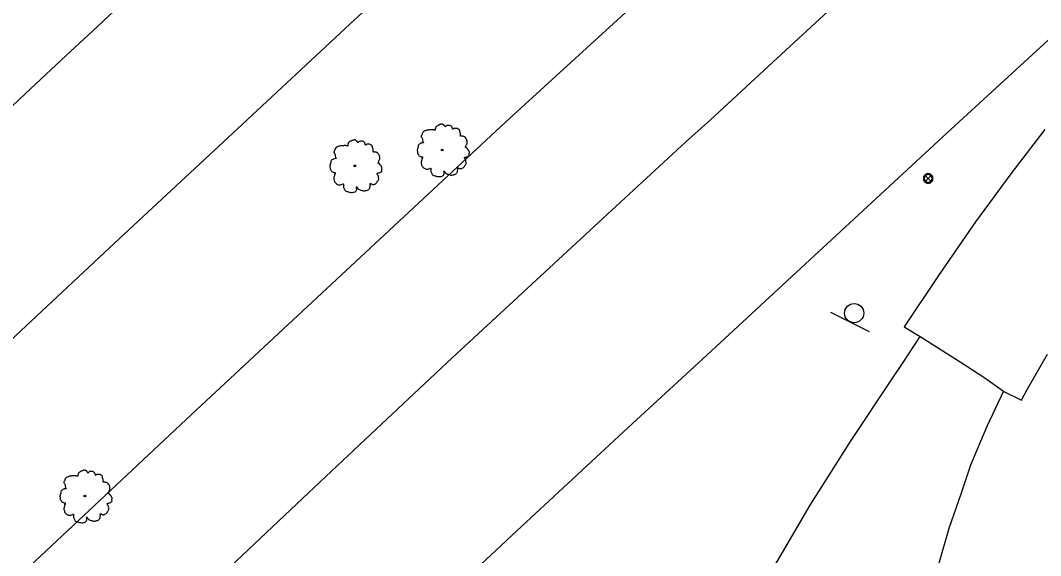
# Model space of a CAD drawing. Extents: x 2161152 to 2175754, y 602179 to 617749.
# Drawn here: x 2163656.9 to 2163869.2, y 605811.1 to 605922.5 of the extents above; entities that cross this region are included whole.
import ezdxf

# ---------------------------------------------------------------- set-up
doc = ezdxf.new("R2010")
doc.units = 0
for name, color, linetype in [('RD_EX_BldgApp_Post', 7, 'Continuous'), ('RD_EX_BldgApp_Sign', 7, 'Continuous'), ('RD_EX_Fence_Other', 7, 'Continuous'), ('RD_EX_Parking_Conc', 7, 'Continuous'), ('RD_EX_Road', 7, 'Continuous'), ('RD_EX_VEG', 7, 'Continuous')]:
    doc.layers.add(name, color=color, linetype=linetype)

msp = doc.modelspace()

# ---------------------------------------------------------------- linework, layer by layer
at = {"layer": 'RD_EX_BldgApp_Post'}
for p, q in [((2163846.39, 605889.07), (2163845.26, 605890.2)), ((2163845.26, 605889.07), (2163846.39, 605890.2))]:
    msp.add_line(p, q, dxfattribs=at)
for points in [[(2163846.83, 605889.64), (2163846.82, 605889.79), (2163846.78, 605889.95), (2163846.7, 605890.12), (2163846.6, 605890.27), (2163846.46, 605890.41), (2163846.3, 605890.52), (2163846.11, 605890.6), (2163845.93, 605890.63), (2163845.74, 605890.64), (2163845.57, 605890.61), (2163845.41, 605890.55), (2163845.28, 605890.48), (2163845.15, 605890.38), (2163845.04, 605890.26), (2163844.94, 605890.1), (2163844.87, 605889.93), (2163844.83, 605889.74), (2163844.83, 605889.54), (2163844.87, 605889.35), (2163844.94, 605889.17), (2163845.04, 605889.02), (2163845.15, 605888.89), (2163845.28, 605888.79), (2163845.41, 605888.72), (2163845.57, 605888.67), (2163845.74, 605888.64), (2163845.93, 605888.64), (2163846.11, 605888.68), (2163846.3, 605888.75), (2163846.46, 605888.86), (2163846.6, 605889), (2163846.7, 605889.16), (2163846.78, 605889.32), (2163846.82, 605889.48), (2163846.83, 605889.64)], [(2163846.63, 605889.64), (2163846.62, 605889.76), (2163846.59, 605889.89), (2163846.53, 605890.02), (2163846.44, 605890.15), (2163846.33, 605890.26), (2163846.2, 605890.34), (2163846.06, 605890.4), (2163845.91, 605890.43), (2163845.76, 605890.44), (2163845.62, 605890.41), (2163845.5, 605890.37), (2163845.39, 605890.31), (2163845.29, 605890.23), (2163845.19, 605890.13), (2163845.12, 605890.01), (2163845.06, 605889.87), (2163845.03, 605889.72), (2163845.03, 605889.56), (2163845.06, 605889.4), (2163845.12, 605889.26), (2163845.19, 605889.14), (2163845.29, 605889.04), (2163845.39, 605888.96), (2163845.5, 605888.9), (2163845.62, 605888.86), (2163845.76, 605888.84), (2163845.91, 605888.84), (2163846.06, 605888.87), (2163846.2, 605888.93), (2163846.33, 605889.02), (2163846.44, 605889.13), (2163846.53, 605889.25), (2163846.59, 605889.38), (2163846.62, 605889.51), (2163846.63, 605889.64)]]:
    msp.add_lwpolyline(points, dxfattribs=at)
at = {"layer": 'RD_EX_BldgApp_Sign'}
msp.add_line((2163825.48, 605861.83), (2163833.52, 605857.77), dxfattribs=at)
msp.add_circle((2163830.43, 605861.6), 2, dxfattribs=at)
at = {"layer": 'RD_EX_Fence_Other'}
msp.add_lwpolyline([(2162830.61, 604913.75), (2162883.17, 604978.53), (2162926.54, 605031.32), (2162974.34, 605088.61), (2163021.45, 605143.76), (2163066.11, 605195.56), (2163102.29, 605236.75), (2163137.02, 605275.59), (2163187.19, 605331.07), (2163243.16, 605391.37), (2163280.76, 605431.81), (2163328.44, 605482.21), (2163377.08, 605532.2), (2163426.27, 605582.33), (2163479.54, 605635.86), (2163514.27, 605670.47), (2163555.22, 605709.95), (2163593.34, 605746.66), (2163631.88, 605783.63), (2163692.53, 605840.5), (2163757.89, 605901.36), (2163814.91, 605953.51), (2163878.64, 606012.27)], dxfattribs=at)
at = {"layer": 'RD_EX_Parking_Conc'}
for points in [[(2163809.78, 605801.93), (2163821.29, 605821.63), (2163829.64, 605834.89), (2163838.32, 605847.95), (2163840.64, 605851.32), (2163844.17, 605856.73)], [(2163861.5, 605845.32), (2163858.03, 605837.97), (2163854.61, 605829.91), (2163852.72, 605824.08), (2163850.15, 605816.74), (2163847.96, 605809.29)]]:
    msp.add_lwpolyline(points, dxfattribs=at)
at = {"layer": 'RD_EX_Road'}
for points in [[(2163526.86, 605734.28), (2163544.44, 605751.28), (2163562.38, 605768.58), (2163581.23, 605786.74), (2163598.69, 605803.28), (2163618.89, 605822.19), (2163631.31, 605833.79), (2163641.62, 605843.5), (2163658.09, 605858.94), (2163676.52, 605876.17), (2163702.12, 605899.98), (2163725.5, 605921.77), (2163748.11, 605942.73)], [(2163678.69, 605926.71), (2163672.93, 605921.27), (2163665.5, 605914.34), (2163657.82, 605907.18), (2163647.58, 605897.55)], [(2163824.94, 605924.38), (2163814.4, 605914.68), (2163800.53, 605901.87), (2163795.33, 605897.17), (2163778.17, 605881.38), (2163759.56, 605864.1), (2163746.69, 605852.19), (2163728.66, 605835.28), (2163716.84, 605824.2), (2163699.3, 605807.6), (2163690.74, 605799.58), (2163678.61, 605788.3), (2163667.55, 605777.92), (2163647.91, 605759.32), (2163633.45, 605745.66), (2163609.1, 605722.14), (2163594.68, 605708.23), (2163574.07, 605688.29), (2163557.24, 605671.86), (2163542.42, 605657.43), (2163525.09, 605640.48)], [(2163527.46, 605593.1), (2163545.95, 605611.18), (2163564.23, 605628.79), (2163582.96, 605646.73), (2163603.07, 605666.54), (2163628.34, 605690.96), (2163653.38, 605714.88), (2163674.12, 605734.52), (2163696.8, 605756.06), (2163717.71, 605775.93), (2163724.24, 605782.35), (2163738.69, 605796.14), (2163760.25, 605816.27), (2163783.41, 605837.78), (2163799.79, 605852.86), (2163824.9, 605876.09), (2163849.76, 605899.1), (2163872.57, 605920.04)], [(2163870.12, 605899.83), (2163863.22, 605890.91), (2163855.66, 605880.59), (2163847.96, 605869.46), (2163840.83, 605858.72), (2163844.17, 605856.73), (2163844.73, 605856.4), (2163852.52, 605851.49), (2163857.59, 605848.16), (2163861.5, 605845.32), (2163861.56, 605845.28), (2163865.25, 605843.5), (2163866.42, 605845.7), (2163870.63, 605853.06)]]:
    msp.add_lwpolyline(points, dxfattribs=at)
at = {"layer": 'RD_EX_VEG'}
for centre, radius in [((2163744.69, 605895.56), 0.188), ((2163744.68, 605895.55), 0.000075), ((2163726.51, 605892.27), 0.188), ((2163726.5, 605892.26), 0.000075), ((2163670.33, 605823.52), 0.188), ((2163670.32, 605823.5), 0.000075)]:
    msp.add_circle(centre, radius, dxfattribs=at)
for points in [[(2163744.79, 605900.94), (2163744.56, 605900.95), (2163744.32, 605900.88), (2163744.13, 605900.8), (2163743.97, 605900.75), (2163743.8, 605900.67), (2163743.57, 605900.54), (2163743.4, 605900.39), (2163743.31, 605900.2), (2163743.27, 605900.04), (2163743.23, 605899.83), (2163743.23, 605899.7), (2163743.14, 605899.68), (2163743.03, 605899.7), (2163742.84, 605899.75), (2163742.65, 605899.75), (2163742.47, 605899.75), (2163742.2, 605899.74), (2163741.94, 605899.74), (2163741.73, 605899.7), (2163741.49, 605899.66), (2163741.21, 605899.57), (2163740.95, 605899.47), (2163740.72, 605899.29), (2163740.54, 605898.93), (2163740.44, 605898.67), (2163740.33, 605898.48), (2163740.44, 605898.14), (2163740.57, 605897.88), (2163740.59, 605897.73), (2163740.65, 605897.41), (2163740.72, 605897.24), (2163740.82, 605897.09), (2163740.76, 605897.07), (2163740.48, 605897.04), (2163740.25, 605896.96), (2163739.94, 605896.79), (2163739.77, 605896.63), (2163739.69, 605896.38), (2163739.67, 605896.12), (2163739.6, 605895.97), (2163739.54, 605895.76), (2163739.52, 605895.71), (2163739.49, 605895.46), (2163739.56, 605895.13), (2163739.58, 605894.86), (2163739.67, 605894.69), (2163739.79, 605894.56), (2163739.92, 605894.38), (2163740.22, 605894.21), (2163740.46, 605894.13), (2163740.61, 605894.11), (2163740.48, 605893.74), (2163740.44, 605893.48), (2163740.35, 605893.18), (2163740.35, 605893.12), (2163740.31, 605892.76), (2163740.42, 605892.52), (2163740.48, 605892.24), (2163740.61, 605892.07), (2163740.82, 605891.85), (2163741.06, 605891.68), (2163741.43, 605891.58), (2163741.73, 605891.6), (2163742.17, 605891.73), (2163742.35, 605891.79), (2163742.33, 605891.66), (2163742.35, 605891.38), (2163742.35, 605891.06), (2163742.47, 605890.82), (2163742.54, 605890.61), (2163742.65, 605890.42), (2163742.9, 605890.25), (2163743.2, 605890.2), (2163743.52, 605890.08), (2163743.85, 605890.03), (2163744.23, 605890.01), (2163744.68, 605890.12), (2163744.88, 605890.22), (2163744.96, 605890.35), (2163745.11, 605890.63), (2163745.07, 605890.8), (2163745.09, 605891.25), (2163745.16, 605891.11), (2163745.3, 605890.85), (2163745.67, 605890.63), (2163745.97, 605890.5), (2163746.33, 605890.38), (2163746.55, 605890.33), (2163746.91, 605890.38), (2163747.19, 605890.44), (2163747.47, 605890.53), (2163747.69, 605890.74), (2163747.83, 605890.95), (2163747.86, 605891.15), (2163747.92, 605891.43), (2163747.96, 605891.56)], [(2163747.96, 605891.56), (2163747.9, 605891.7), (2163747.86, 605891.88), (2163747.92, 605891.86), (2163748.05, 605891.83), (2163748.26, 605891.73), (2163748.43, 605891.68), (2163748.67, 605891.7), (2163748.88, 605891.77), (2163749.21, 605891.98), (2163749.42, 605892.33), (2163749.63, 605892.63), (2163749.68, 605892.88), (2163749.64, 605893.05), (2163749.63, 605893.42), (2163749.48, 605893.61), (2163749.44, 605893.7), (2163749.36, 605894), (2163749.42, 605894.04), (2163749.63, 605894.08), (2163749.91, 605894.17), (2163750.11, 605894.26), (2163750.28, 605894.39), (2163750.34, 605894.56), (2163750.32, 605894.86), (2163750.36, 605895.16), (2163750.3, 605895.28), (2163750.22, 605895.39), (2163750.17, 605895.54), (2163750.06, 605895.65), (2163749.98, 605895.76), (2163749.91, 605895.84), (2163749.81, 605895.95), (2163749.68, 605896.04), (2163749.57, 605896.08), (2163749.53, 605896.19), (2163749.64, 605896.34), (2163749.68, 605896.42), (2163749.7, 605896.59), (2163749.87, 605896.85), (2163749.91, 605897.15), (2163749.87, 605897.47), (2163749.83, 605897.67), (2163749.72, 605897.88), (2163749.57, 605898.07), (2163749.48, 605898.2), (2163749.34, 605898.29), (2163749.1, 605898.39), (2163748.91, 605898.42), (2163748.65, 605898.42), (2163748.5, 605898.46), (2163748.52, 605898.5), (2163748.52, 605898.61), (2163748.52, 605898.82), (2163748.46, 605899.16), (2163748.35, 605899.53), (2163748.35, 605899.55), (2163748.28, 605899.74), (2163748.11, 605899.89), (2163747.98, 605899.96), (2163747.83, 605900.05), (2163747.64, 605900.07), (2163747.41, 605900.07), (2163747.21, 605900.04), (2163747.06, 605899.96), (2163746.93, 605899.87), (2163746.87, 605899.98), (2163746.8, 605900.2), (2163746.76, 605900.32), (2163746.65, 605900.45), (2163746.48, 605900.6), (2163746.14, 605900.69), (2163745.67, 605900.64), (2163745.45, 605900.49), (2163745.33, 605900.35), (2163745.3, 605900.45), (2163745.15, 605900.6), (2163745.07, 605900.73), (2163744.94, 605900.82), (2163744.83, 605900.9), (2163744.75, 605900.94)], [(2163726.6, 605897.65), (2163726.38, 605897.67), (2163726.14, 605897.59), (2163725.95, 605897.52), (2163725.78, 605897.46), (2163725.61, 605897.39), (2163725.39, 605897.26), (2163725.22, 605897.11), (2163725.12, 605896.92), (2163725.09, 605896.75), (2163725.05, 605896.54), (2163725.05, 605896.41), (2163724.96, 605896.39), (2163724.84, 605896.41), (2163724.66, 605896.47), (2163724.47, 605896.47), (2163724.28, 605896.47), (2163724.02, 605896.45), (2163723.76, 605896.45), (2163723.55, 605896.41), (2163723.31, 605896.38), (2163723.03, 605896.28), (2163722.76, 605896.19), (2163722.54, 605896), (2163722.35, 605895.64), (2163722.26, 605895.38), (2163722.14, 605895.19), (2163722.26, 605894.86), (2163722.39, 605894.59), (2163722.41, 605894.44), (2163722.46, 605894.13), (2163722.54, 605893.96), (2163722.63, 605893.81), (2163722.58, 605893.79), (2163722.29, 605893.75), (2163722.07, 605893.68), (2163721.75, 605893.51), (2163721.58, 605893.34), (2163721.51, 605893.1), (2163721.49, 605892.83), (2163721.41, 605892.68), (2163721.36, 605892.48), (2163721.34, 605892.42), (2163721.3, 605892.18), (2163721.38, 605891.84), (2163721.39, 605891.58), (2163721.49, 605891.41), (2163721.6, 605891.28), (2163721.73, 605891.09), (2163722.03, 605890.92), (2163722.28, 605890.85), (2163722.43, 605890.83), (2163722.29, 605890.45), (2163722.26, 605890.19), (2163722.16, 605889.89), (2163722.16, 605889.83), (2163722.13, 605889.48), (2163722.24, 605889.23), (2163722.29, 605888.95), (2163722.43, 605888.78), (2163722.63, 605888.56), (2163722.88, 605888.39), (2163723.25, 605888.3), (2163723.55, 605888.32), (2163723.98, 605888.45), (2163724.17, 605888.5), (2163724.15, 605888.37), (2163724.17, 605888.09), (2163724.17, 605887.77), (2163724.28, 605887.53), (2163724.36, 605887.32), (2163724.47, 605887.14), (2163724.71, 605886.97), (2163725.01, 605886.91), (2163725.33, 605886.8), (2163725.67, 605886.74), (2163726.04, 605886.72), (2163726.49, 605886.84), (2163726.7, 605886.93), (2163726.77, 605887.06), (2163726.92, 605887.34), (2163726.89, 605887.51), (2163726.9, 605887.96), (2163726.98, 605887.83), (2163727.11, 605887.57), (2163727.49, 605887.34), (2163727.79, 605887.21), (2163728.14, 605887.1), (2163728.37, 605887.04), (2163728.72, 605887.1), (2163729, 605887.15), (2163729.28, 605887.25), (2163729.51, 605887.45), (2163729.64, 605887.66), (2163729.68, 605887.87), (2163729.73, 605888.15), (2163729.77, 605888.28)], [(2163729.77, 605888.28), (2163729.72, 605888.41), (2163729.68, 605888.6), (2163729.73, 605888.58), (2163729.87, 605888.54), (2163730.07, 605888.45), (2163730.24, 605888.39), (2163730.48, 605888.41), (2163730.69, 605888.48), (2163731.03, 605888.69), (2163731.23, 605889.05), (2163731.44, 605889.35), (2163731.5, 605889.59), (2163731.46, 605889.76), (2163731.44, 605890.13), (2163731.29, 605890.32), (2163731.25, 605890.42), (2163731.18, 605890.72), (2163731.23, 605890.75), (2163731.44, 605890.79), (2163731.72, 605890.88), (2163731.93, 605890.98), (2163732.1, 605891.11), (2163732.15, 605891.28), (2163732.13, 605891.58), (2163732.17, 605891.88), (2163732.12, 605891.99), (2163732.04, 605892.1), (2163731.98, 605892.25), (2163731.87, 605892.36), (2163731.8, 605892.48), (2163731.72, 605892.55), (2163731.63, 605892.66), (2163731.5, 605892.76), (2163731.38, 605892.8), (2163731.35, 605892.91), (2163731.46, 605893.06), (2163731.5, 605893.13), (2163731.52, 605893.3), (2163731.68, 605893.56), (2163731.72, 605893.86), (2163731.68, 605894.18), (2163731.65, 605894.39), (2163731.53, 605894.59), (2163731.38, 605894.78), (2163731.29, 605894.91), (2163731.16, 605895.01), (2163730.92, 605895.1), (2163730.73, 605895.14), (2163730.47, 605895.14), (2163730.32, 605895.18), (2163730.33, 605895.21), (2163730.33, 605895.33), (2163730.33, 605895.53), (2163730.28, 605895.87), (2163730.17, 605896.24), (2163730.17, 605896.26), (2163730.09, 605896.45), (2163729.92, 605896.6), (2163729.79, 605896.67), (2163729.64, 605896.77), (2163729.45, 605896.79), (2163729.23, 605896.79), (2163729.02, 605896.75), (2163728.87, 605896.67), (2163728.74, 605896.58), (2163728.69, 605896.69), (2163728.61, 605896.92), (2163728.57, 605897.03), (2163728.46, 605897.16), (2163728.29, 605897.31), (2163727.95, 605897.41), (2163727.49, 605897.35), (2163727.26, 605897.2), (2163727.15, 605897.07), (2163727.11, 605897.16), (2163726.96, 605897.31), (2163726.89, 605897.44), (2163726.75, 605897.54), (2163726.64, 605897.61), (2163726.57, 605897.65)], [(2163670.43, 605828.89), (2163670.21, 605828.91), (2163669.96, 605828.83), (2163669.77, 605828.76), (2163669.61, 605828.7), (2163669.44, 605828.63), (2163669.21, 605828.5), (2163669.04, 605828.35), (2163668.95, 605828.16), (2163668.91, 605827.99), (2163668.88, 605827.78), (2163668.88, 605827.65), (2163668.78, 605827.63), (2163668.67, 605827.65), (2163668.48, 605827.71), (2163668.29, 605827.71), (2163668.11, 605827.71), (2163667.84, 605827.69), (2163667.58, 605827.69), (2163667.38, 605827.65), (2163667.13, 605827.62), (2163666.85, 605827.52), (2163666.59, 605827.43), (2163666.36, 605827.24), (2163666.18, 605826.89), (2163666.08, 605826.62), (2163665.97, 605826.44), (2163666.08, 605826.1), (2163666.21, 605825.84), (2163666.23, 605825.69), (2163666.29, 605825.37), (2163666.36, 605825.2), (2163666.46, 605825.05), (2163666.4, 605825.03), (2163666.12, 605824.99), (2163665.9, 605824.92), (2163665.58, 605824.75), (2163665.41, 605824.58), (2163665.33, 605824.34), (2163665.31, 605824.07), (2163665.24, 605823.92), (2163665.18, 605823.72), (2163665.16, 605823.66), (2163665.13, 605823.42), (2163665.2, 605823.08), (2163665.22, 605822.82), (2163665.31, 605822.65), (2163665.43, 605822.52), (2163665.56, 605822.33), (2163665.86, 605822.16), (2163666.1, 605822.09), (2163666.25, 605822.07), (2163666.12, 605821.69), (2163666.08, 605821.43), (2163665.99, 605821.13), (2163665.99, 605821.08), (2163665.95, 605820.72), (2163666.06, 605820.48), (2163666.12, 605820.19), (2163666.25, 605820.03), (2163666.46, 605819.8), (2163666.7, 605819.63), (2163667.08, 605819.54), (2163667.38, 605819.56), (2163667.81, 605819.69), (2163667.99, 605819.74), (2163667.98, 605819.61), (2163667.99, 605819.33), (2163667.99, 605819.01), (2163668.11, 605818.77), (2163668.18, 605818.56), (2163668.29, 605818.38), (2163668.54, 605818.21), (2163668.84, 605818.15), (2163669.16, 605818.04), (2163669.49, 605817.98), (2163669.87, 605817.96), (2163670.32, 605818.08), (2163670.52, 605818.17), (2163670.6, 605818.3), (2163670.75, 605818.58), (2163670.71, 605818.75), (2163670.73, 605819.2), (2163670.81, 605819.07), (2163670.94, 605818.81), (2163671.31, 605818.58), (2163671.61, 605818.45), (2163671.97, 605818.34), (2163672.19, 605818.28), (2163672.55, 605818.34), (2163672.83, 605818.4), (2163673.11, 605818.49), (2163673.34, 605818.69), (2163673.47, 605818.9), (2163673.5, 605819.11), (2163673.56, 605819.39), (2163673.6, 605819.52)], [(2163673.6, 605819.52), (2163673.54, 605819.65), (2163673.5, 605819.84), (2163673.56, 605819.82), (2163673.69, 605819.78), (2163673.9, 605819.69), (2163674.07, 605819.63), (2163674.31, 605819.65), (2163674.52, 605819.73), (2163674.85, 605819.93), (2163675.06, 605820.29), (2163675.27, 605820.59), (2163675.32, 605820.83), (2163675.28, 605821), (2163675.27, 605821.37), (2163675.12, 605821.56), (2163675.08, 605821.66), (2163675, 605821.96), (2163675.06, 605821.99), (2163675.27, 605822.03), (2163675.55, 605822.12), (2163675.75, 605822.22), (2163675.92, 605822.35), (2163675.98, 605822.52), (2163675.96, 605822.82), (2163676, 605823.12), (2163675.94, 605823.23), (2163675.87, 605823.34), (2163675.81, 605823.49), (2163675.7, 605823.61), (2163675.62, 605823.72), (2163675.55, 605823.79), (2163675.45, 605823.91), (2163675.32, 605824), (2163675.21, 605824.04), (2163675.17, 605824.15), (2163675.28, 605824.3), (2163675.32, 605824.37), (2163675.34, 605824.54), (2163675.51, 605824.8), (2163675.55, 605825.1), (2163675.51, 605825.42), (2163675.47, 605825.63), (2163675.36, 605825.84), (2163675.21, 605826.02), (2163675.12, 605826.15), (2163674.98, 605826.25), (2163674.74, 605826.34), (2163674.55, 605826.38), (2163674.29, 605826.38), (2163674.14, 605826.42), (2163674.16, 605826.45), (2163674.16, 605826.57), (2163674.16, 605826.77), (2163674.1, 605827.11), (2163673.99, 605827.48), (2163673.99, 605827.5), (2163673.92, 605827.69), (2163673.75, 605827.84), (2163673.62, 605827.92), (2163673.47, 605828.01), (2163673.28, 605828.03), (2163673.05, 605828.03), (2163672.85, 605827.99), (2163672.7, 605827.92), (2163672.57, 605827.82), (2163672.51, 605827.93), (2163672.44, 605828.16), (2163672.4, 605828.27), (2163672.29, 605828.4), (2163672.12, 605828.55), (2163671.78, 605828.65), (2163671.31, 605828.59), (2163671.09, 605828.44), (2163670.97, 605828.31), (2163670.94, 605828.4), (2163670.79, 605828.55), (2163670.71, 605828.68), (2163670.58, 605828.78), (2163670.47, 605828.85), (2163670.39, 605828.89)]]:
    msp.add_spline(points, degree=3, dxfattribs=at)

doc.saveas('drawing.dxf')
